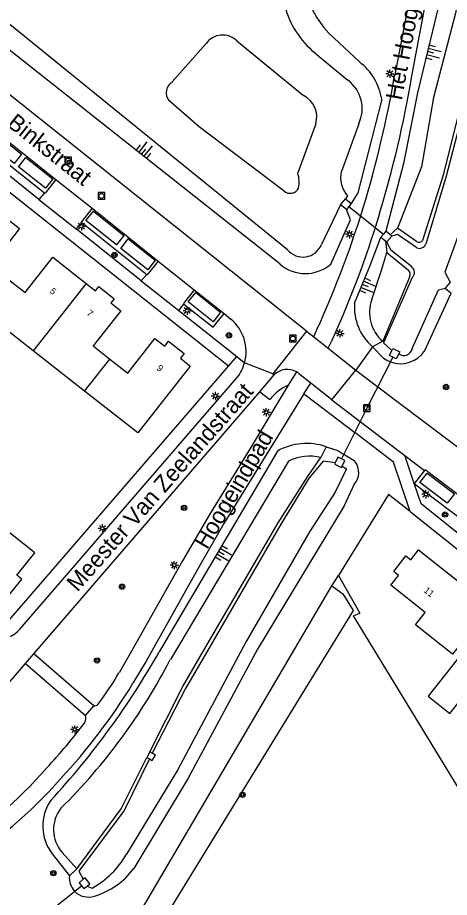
# Model space of a CAD drawing. Extents: x 135999 to 138000, y 396000 to 398501.
# Drawn here: x 137159.8 to 137225, y 398258.2 to 398390.9 of the extents above; entities that cross this region are included whole.
import ezdxf

# ---------------------------------------------------------------- set-up
doc = ezdxf.new("R2010")
doc.units = 0
for name, color, linetype in [('gg-afsc-hekwerk', 7, 'Continuous'), ('gg-anno-huisnummerreeks BGT', 7, 'Continuous'), ('gg-anno-openbare ruimte label', 7, 'Continuous'), ('gg-bbg-hoofdgebouw', 7, 'Continuous'), ('gg-bbg-tussenscheiding', 7, 'Continuous'), ('gg-knt-BGT kruinlijn', 7, 'Continuous'), ('gg-knt-bovenkant onderkant talud', 7, 'Continuous'), ('gg-knt-bronhoudergrens', 7, 'Continuous'), ('gg-knt-verharding', 7, 'Continuous'), ('gg-knt-verharding nz', 7, 'Continuous'), ('gg-kntw-bovenkant insteek waterloop', 7, 'Continuous'), ('gg-kntw-waterlijn', 7, 'Continuous'), ('gg-kwrk-duiker nz buis', 7, 'Continuous'), ('gg-kwrk-uitstroombak niveau min 01', 7, 'Continuous'), ('gt-grn-groengrens', 7, 'Continuous'), ('gt-grn-vlakafsluiter', 7, 'Continuous'), ('gt-grn-weggrens', 7, 'Continuous'), ('gt-symb-boom', 7, 'Continuous'), ('gt-symb-lichtmast', 7, 'Continuous'), ('gt-symb-rioolschacht', 7, 'Continuous'), ('gt-symb-talud symbool', 7, 'Continuous')]:
    doc.layers.add(name, color=color, linetype=linetype)

# ---------------------------------------------------------------- blocks, each defined once
blk = doc.blocks.new('gt0-LMAST')
at = {"layer": 'gt-symb-lichtmast'}
for p, q in [((-0.18, 0.17), (-0.45, 0.44)), ((-0.01, 0.25), (-0.01, 0.62)), ((0.17, 0.17), (0.44, 0.44)), ((-0.26, 0), (-0.63, 0)), ((-0.18, -0.18), (-0.45, -0.45)), ((-0.01, -0.25), (-0.01, -0.63)), ((0.44, -0.45), (0.17, -0.18)), ((0.24, 0), (0.62, 0))]:
    blk.add_line(p, q, dxfattribs=at)
blk.add_circle((-0.01, 0), 0.25, dxfattribs=at)
blk = doc.blocks.new('gt0-TALUD_1')
at = {"layer": 'gt-symb-talud symbool'}
for p, q in [((-1, -1), (-1, 0)), ((-0.5, -2), (-0.5, 0)), ((0, -1), (0, 0)), ((0.5, -2), (0.5, 0)), ((1, -1), (1, 0))]:
    blk.add_line(p, q, dxfattribs=at)
blk = doc.blocks.new('gt0-BOOM')
at = {"layer": 'gt-symb-boom'}
for radius in [0.4, 0.2]:
    blk.add_circle((0, 0), radius, dxfattribs=at)
blk = doc.blocks.new('gt0-RS')
at = {"layer": 'gt-symb-rioolschacht'}
blk.add_lwpolyline([(-0.5, -0.5), (0.5, -0.5), (0.5, 0.5), (-0.5, 0.5)], close=True, dxfattribs=at)
blk.add_circle((0, 0), 0.375, dxfattribs=at)

msp = doc.modelspace()

# ---------------------------------------------------------------- linework, layer by layer
at = {"layer": 'gg-afsc-hekwerk'}
for p, q in [((137210.25, 398310.05), (137208.24, 398306.76)), ((137208.24, 398306.76), (137211.49, 398301.1))]:
    msp.add_line(p, q, dxfattribs=at)
at = {"layer": 'gg-bbg-hoofdgebouw'}
msp.add_line((137169.92, 398334.58), (137162.16, 398340.65), dxfattribs=at)
for points in [[(137154.49, 398362.96), (137154.76, 398363.29), (137160.08, 398359.11), (137155.73, 398353.56), (137158.24, 398351.59)], [(137158.24, 398351.59), (137160.95, 398349.48), (137165.11, 398354.79), (137170.18, 398350.82)], [(137170.18, 398350.82), (137171.57, 398349.73), (137172.08, 398350.39), (137174.41, 398348.54), (137173.91, 398347.9), (137175.4, 398346.73), (137171.24, 398341.4), (137173.76, 398339.42)], [(137162.16, 398340.65), (137157.14, 398344.58), (137153.84, 398340.36), (137151.27, 398342.38), (137154.56, 398346.59), (137154.4, 398346.72)], [(137173.76, 398339.42), (137176.44, 398337.31), (137180.55, 398342.55), (137182.05, 398341.38), (137182.61, 398342.11), (137184.96, 398340.27), (137184.4, 398339.55), (137185.88, 398338.38), (137177.97, 398328.28), (137169.92, 398334.58)], [(137151.57, 398318.76), (137147.73, 398313.91), (137150.36, 398311.83), (137148.49, 398309.46), (137156.69, 398302.99), (137157.87, 398304.48), (137158.61, 398303.9), (137160.45, 398306.24), (137159.72, 398306.82), (137162.39, 398310.18), (137151.57, 398318.76)], [(137225.44, 398294.89), (137219.86, 398299.32), (137221.35, 398301.21), (137216.14, 398305.31), (137217.32, 398306.8), (137216.59, 398307.37), (137218.44, 398309.72), (137219.17, 398309.15), (137220.35, 398310.64), (137228.53, 398304.16), (137226.69, 398301.81), (137229.32, 398299.73), (137225.44, 398294.89)], [(137231.57, 398294.92), (137228.63, 398297.24), (137221.78, 398288.55), (137225.08, 398285.95), (137227.21, 398288.65), (137231.27, 398285.46)]]:
    msp.add_lwpolyline(points, dxfattribs=at)
at = {"layer": 'gg-bbg-tussenscheiding'}
for p, q in [((137170.18, 398350.82), (137162.16, 398340.65)), ((137169.92, 398334.58), (137173.76, 398339.42))]:
    msp.add_line(p, q, dxfattribs=at)
at = {"layer": 'gg-knt-BGT kruinlijn'}
for p, q in [((137206.82, 398388.58), (137211.42, 398384.26)), ((137199.05, 398325.55), (137181.19, 398295.27)), ((137165.04, 398264.8), (137167.64, 398261.48))]:
    msp.add_line(p, q, dxfattribs=at)
for points in [[(137199.39, 398353.79), (137157.59, 398386.86), (137153.79, 398390.4)], [(137214.8, 398378.63), (137211.18, 398364.52), (137210.18, 398362.88)], [(137207.09, 398353.73), (137210.06, 398360.41), (137209.44, 398361.99)]]:
    msp.add_lwpolyline(points, dxfattribs=at)
for centre, radius, start, end in [((137216.85, 398398.2), 13.9, 203.3675, 223.7869), ((137206.04, 398377.2), 8.87, 9.2232, 52.7223), ((137203.27, 398358.24), 5.91, 228.9239, 310.2281), ((137203.44, 398317.7), 9, 70.8855, 119.2358), ((137076.86, 398354.27), 119.86, 317.2116, 330.5094), ((137170.42, 398268.98), 6.81, 145.3, 217.8286)]:
    msp.add_arc(centre, radius, start, end, dxfattribs=at)
at = {"layer": 'gg-knt-bovenkant onderkant talud'}
for p, q in [((137200.55, 398355.93), (137155.84, 398392.13)), ((137205.05, 398385.32), (137209.68, 398381.49)), ((137211.3, 398374.92), (137208.69, 398367.73)), ((137209.61, 398364.07), (137209.3, 398363.61)), ((137208.56, 398362.72), (137205.69, 398356.73)), ((137200.71, 398324.04), (137182.87, 398294.1)), ((137166.53, 398264.99), (137168.76, 398262.51))]:
    msp.add_line(p, q, dxfattribs=at)
for points in [[(137229.74, 398412.13), (137225.94, 398391.6), (137222.62, 398378.91), (137220.76, 398368.41), (137217.17, 398359.18)], [(137225.99, 398404.19), (137223.18, 398392.06), (137220.19, 398379.58), (137218.07, 398368.93), (137215.4, 398358.72)], [(137210.67, 398347.88), (137213.02, 398353.52), (137214.67, 398357.83)], [(137213.27, 398348.41), (137214.78, 398352.97), (137215.54, 398355.49)]]:
    msp.add_lwpolyline(points, dxfattribs=at)
for centre, radius, start, end in [((137213.66, 398396.43), 14.05, 197.7585, 232.2357), ((137206.52, 398377.22), 5.31, 334.3288, 53.4518), ((137212.69, 398366.79), 4.12, 166.7716, 221.4186), ((137202.89, 398357.83), 3.01, 219.0988, 338.5578), ((137218.73, 398347.33), 8.08, 176.1616, 228.4596), ((137218.7, 398346.48), 5.76, 160.4703, 229.1596), ((137203.91, 398317.48), 7.3, 76.7015, 116.0175), ((137103.7, 398335.09), 89.15, 314.644, 332.6223), ((137170.51, 398268.44), 5.27, 142.2559, 220.9531)]:
    msp.add_arc(centre, radius, start, end, dxfattribs=at)
at = {"layer": 'gg-knt-bronhoudergrens'}
msp.add_lwpolyline([(137241.16, 398251.05), (137235.42, 398261.16), (137234.83, 398260.86), (137210.54, 398300.67)], dxfattribs=at)
at = {"layer": 'gg-knt-verharding'}
for p, q in [((137191.64, 398338.34), (137149.21, 398371.99)), ((137154.29, 398372.1), (137163.86, 398364.51)), ((137163.04, 398363.5), (137153.5, 398371.1)), ((137163.86, 398364.51), (137163.04, 398363.5)), ((137168.71, 398359.02), (137169.49, 398360.02)), ((137169.49, 398360.02), (137179.3, 398352.21)), ((137178.49, 398351.22), (137168.71, 398359.02)), ((137179.3, 398352.21), (137178.49, 398351.22)), ((137184.15, 398346.75), (137184.92, 398347.73)), ((137184.15, 398346.75), (137192.91, 398339.8)), ((137190.98, 398346.31), (137192.02, 398345.47)), ((137203.44, 398343.64), (137198.33, 398337.21)), ((137203.44, 398343.64), (137204.51, 398342.8)), ((137204.51, 398342.8), (137206.71, 398341.06)), ((137206.71, 398341.06), (137210.88, 398337.77)), ((137192.91, 398339.8), (137194.08, 398338.88)), ((137157.25, 398298.53), (137191.64, 398338.34)), ((137198.33, 398337.21), (137198.56, 398337.03)), ((137201.89, 398337.49), (137200.67, 398335.49)), ((137202.27, 398337.22), (137202.2, 398337.28)), ((137204.06, 398335.8), (137202.27, 398337.22)), ((137207.27, 398333.27), (137210.88, 398337.77)), ((137210.88, 398337.77), (137214.2, 398335.25)), ((137160.21, 398298.71), (137192.93, 398336.58)), ((137203.04, 398334.16), (137204.06, 398335.8)), ((137162.27, 398294.96), (137196.38, 398334.51)), ((137196.38, 398334.51), (137197.88, 398333.34)), ((137214.2, 398335.25), (137258.61, 398301.61)), ((137216.58, 398323.85), (137210.7, 398328.33)), ((137218.26, 398324.9), (137221.26, 398322.62)), ((137219.7, 398320.64), (137218.26, 398324.9)), ((137219.07, 398316.43), (137216.58, 398323.85)), ((137221.26, 398322.62), (137219.7, 398320.64)), ((137219.7, 398320.64), (137233.32, 398310.33)), ((137171.33, 398287.12), (137162.27, 398294.96)), ((137154.33, 398285.78), (137160.98, 398293.48)), ((137160.98, 398293.48), (137170.04, 398285.64))]:
    msp.add_line(p, q, dxfattribs=at)
for points in [[(137224.82, 398423.19), (137224.37, 398420.23), (137218.57, 398391.74), (137216.75, 398382.32)], [(137219.29, 398381.88), (137221.35, 398392.75), (137225.3, 398411.89)], [(137203.44, 398343.64), (137143.28, 398391.48), (137142.81, 398391.89), (137142.39, 398392.36)], [(137184.92, 398347.73), (137189.35, 398344.23), (137190.98, 398346.31)], [(137200.67, 398335.49), (137194.9, 398325.95), (137188.88, 398316.12), (137184.72, 398308.97), (137177.01, 398295.34), (137175.12, 398292.08)], [(137207.27, 398333.27), (137204.56, 398335.41), (137204.06, 398335.8)], [(137203.04, 398334.16), (137197.19, 398324.75), (137190.95, 398314.64), (137186.98, 398307.68), (137179.2, 398293.86), (137177.23, 398290.51)], [(137203.04, 398334.16), (137203.38, 398333.92), (137210.7, 398328.33)], [(137231.95, 398308.61), (137220.72, 398317.59), (137219.7, 398320.64)], [(137219.07, 398316.43), (137280.31, 398267.58), (137281.52, 398269.1)]]:
    msp.add_lwpolyline(points, dxfattribs=at)
for centre, radius, start, end in [((137053.31, 398410.5), 165.85, 343.0314, 350.2161), ((137052.39, 398410.38), 169.31, 343.1948, 350.3095), ((137063.46, 398408.19), 155.47, 335.1274, 342.7554), ((137074.52, 398403.14), 146.04, 334.8439, 343.4042), ((137187.86, 398340.55), 6.44, 344.9123, 49.7166), ((137187.85, 398340.56), 6.45, 321.9087, 344.8814), ((137200.52, 398335.17), 2.7, 59.4792, 136.4533), ((137200.49, 398335.13), 2.75, 51.4732, 59.3852), ((137203.7, 398328.67), 7.46, 113.9122, 141.2507), ((137156.98, 398301.48), 4.26, 259.2649, 319.423), ((137130.49, 398318.5), 51.86, 323.0461, 329.3682), ((137101.33, 398336.82), 88.91, 316.9259, 328.6141), ((137171.36, 398288.02), 0.904, 267.9923, 309.6111), ((137168.5, 398285.18), 1.61, 339.8059, 16.5754), ((137088.96, 398346.82), 102.16, 317.424, 322.4977), ((137113.43, 398322.12), 67.45, 302.1175, 318.8122), ((137113.8, 398322), 69.72, 302.0302, 318.8151)]:
    msp.add_arc(centre, radius, start, end, dxfattribs=at)
at = {"layer": 'gg-knt-verharding nz'}
for p, q in [((137155.85, 398374.26), (137165.58, 398366.51)), ((137165.58, 398366.51), (137171.06, 398362.18)), ((137163.04, 398363.5), (137168.71, 398359.02)), ((137171.06, 398362.18), (137181.04, 398354.22)), ((137181.04, 398354.22), (137186.49, 398349.89)), ((137178.49, 398351.22), (137184.15, 398346.75)), ((137186.49, 398349.89), (137190.98, 398346.31)), ((137196.38, 398334.51), (137198.56, 398337.03)), ((137207.27, 398333.27), (137211.55, 398330.01)), ((137211.55, 398330.01), (137218.26, 398324.9)), ((137160.98, 398293.48), (137162.27, 398294.96))]:
    msp.add_line(p, q, dxfattribs=at)
for points in [[(137154.92, 398372.41), (137156.05, 398373.83), (137160.41, 398370.35), (137159.3, 398368.94), (137154.92, 398372.41)], [(137159.95, 398368.41), (137161.07, 398369.83), (137165.14, 398366.61), (137164.02, 398365.21), (137159.95, 398368.41)], [(137165.58, 398366.51), (137163.95, 398364.44), (137163.86, 398364.51)], [(137171.06, 398362.18), (137169.4, 398360.09), (137169.49, 398360.02)], [(137170.13, 398360.34), (137171.26, 398361.73), (137175.87, 398358.08), (137174.75, 398356.64), (137170.13, 398360.34)], [(137175.39, 398356.13), (137176.5, 398357.55), (137180.57, 398354.33), (137179.47, 398352.9), (137175.39, 398356.13)], [(137181.04, 398354.22), (137179.39, 398352.14), (137179.3, 398352.21)], [(137186.49, 398349.89), (137184.84, 398347.8), (137184.92, 398347.73)], [(137185.57, 398348.07), (137186.7, 398349.46), (137190.45, 398346.48), (137189.34, 398345.05), (137185.57, 398348.07)], [(137221.63, 398322.23), (137225.76, 398319.1), (137224.66, 398317.68), (137220.53, 398320.81), (137221.63, 398322.23)], [(137235.05, 398312.34), (137221.34, 398322.73), (137221.26, 398322.62)]]:
    msp.add_lwpolyline(points, dxfattribs=at)
at = {"layer": 'gg-kntw-bovenkant insteek waterloop'}
for p, q in [((137217.17, 398359.18), (137216.08, 398358.17)), ((137220.05, 398357.16), (137217.17, 398359.18)), ((137215.35, 398357.27), (137215.54, 398355.49)), ((137215.54, 398355.49), (137218.83, 398352.85)), ((137218.98, 398351.78), (137214.93, 398342.13)), ((137221.27, 398340.74), (137225.25, 398349.39)), ((137214.93, 398342.13), (137213.37, 398341.28)), ((137206.39, 398326.2), (137205.59, 398324.59)), ((137210.75, 398323.95), (137209.04, 398325.03)), ((137174.82, 398250.07), (137207.26, 398305.22)), ((137168.76, 398262.51), (137167.64, 398261.48))]:
    msp.add_line(p, q, dxfattribs=at)
for points in [[(137232.71, 398411.52), (137229.09, 398390.96), (137226.73, 398377.9), (137224.08, 398367.18), (137220.96, 398357.3)], [(137213.37, 398341.28), (137215.06, 398339.55), (137215.56, 398339.24), (137216.1, 398339)], [(137206.39, 398326.2), (137208.13, 398325.61), (137209.04, 398325.03)], [(137179.79, 398280.15), (137184.78, 398290.03), (137188.79, 398296.98), (137199.13, 398314.73), (137203.58, 398321.67), (137205.59, 398324.59)], [(137210.63, 398320.55), (137209.09, 398317.28), (137196.02, 398295.67), (137185.56, 398276.18), (137177.34, 398262.57)], [(137207.26, 398305.22), (137208.92, 398304.02), (137210.48, 398301.47), (137176.91, 398246.82)], [(137168.76, 398262.51), (137175.46, 398271.58), (137179.32, 398279.32)]]:
    msp.add_lwpolyline(points, dxfattribs=at)
for centre, radius, start, end in [((137220.42, 398357.76), 0.705, 237.5898, 319.686), ((137218.14, 398352.21), 0.94, 333.1956, 43.3944), ((137217.6, 398343.11), 4.38, 249.9604, 327.1087), ((137208.64, 398322.32), 2.67, 318.2436, 37.5491), ((137168.14, 398269.38), 11.45, 286.6535, 323.4526), ((137170.49, 398261.13), 2.87, 172.9689, 223.6799), ((137170.49, 398261.13), 2.87, 223.7247, 288.9308)]:
    msp.add_arc(centre, radius, start, end, dxfattribs=at)
at = {"layer": 'gg-kntw-waterlijn'}
msp.add_line((137170.29, 398259.92), (137171.06, 398259.62), dxfattribs=at)
for points in [[(137233.53, 398411.42), (137229.65, 398390.87), (137227.31, 398377.85), (137224.53, 398367.04), (137221.42, 398356.76)], [(137228.87, 398367.01), (137227, 398359.97), (137224.33, 398352.55), (137225.12, 398351.03)], [(137220.07, 398356.22), (137217.17, 398358.24), (137216.29, 398357.99)], [(137219.27, 398353.37), (137216.16, 398355.84), (137215.56, 398357.1)], [(137219.38, 398351.71), (137215.06, 398341.9), (137216.33, 398340.72)], [(137219.41, 398341.1), (137223.33, 398349.87), (137224.37, 398350.13)], [(137207.77, 398323.77), (137205.95, 398324.03), (137203.83, 398321.51), (137199.57, 398314.51), (137189.24, 398296.7), (137185.17, 398289.74), (137180.15, 398279.95)], [(137208.82, 398323.27), (137209.45, 398322.87), (137207.75, 398319.37), (137203.87, 398313.37), (137194.33, 398296.83), (137183.95, 398277.42), (137176.24, 398264.71)], [(137179.71, 398279.1), (137175.91, 398271.31), (137169.08, 398262.16), (137169.73, 398260.95)]]:
    msp.add_lwpolyline(points, dxfattribs=at)
for centre, radius, start, end in [((137220.48, 398357.13), 1, 245.7934, 338.542), ((137218.68, 398352.5), 1.05, 311.4663, 55.9143), ((137218.09, 398341.3), 1.33, 235.6872, 351.2998), ((137164.55, 398271.4), 13.46, 298.9248, 330.1931)]:
    msp.add_arc(centre, radius, start, end, dxfattribs=at)
at = {"layer": 'gg-kwrk-duiker nz buis'}
for p, q in [((137209.81, 398362.43), (137215.04, 398358.28)), ((137160.33, 398252.68), (137169.46, 398259.98))]:
    msp.add_line(p, q, dxfattribs=at)
msp.add_lwpolyline([(137216.47, 398339.73), (137212.52, 398332.04), (137208.7, 398324.36)], dxfattribs=at)
at = {"layer": 'gg-kwrk-uitstroombak niveau min 01'}
for p, q in [((137208.56, 398362.72), (137209.3, 398363.61)), ((137209.3, 398363.61), (137210.18, 398362.88)), ((137209.44, 398361.99), (137208.56, 398362.72)), ((137209.81, 398362.43), (137209.44, 398361.99)), ((137210.18, 398362.88), (137209.81, 398362.43)), ((137215.04, 398358.28), (137214.67, 398357.83)), ((137215.4, 398358.72), (137215.04, 398358.28)), ((137216.08, 398358.17), (137215.4, 398358.72)), ((137215.56, 398357.1), (137216.29, 398357.99)), ((137216.29, 398357.99), (137216.08, 398358.17)), ((137214.67, 398357.83), (137215.35, 398357.27)), ((137215.35, 398357.27), (137215.56, 398357.1)), ((137225.12, 398351.03), (137224.37, 398350.13)), ((137224.37, 398350.13), (137225.25, 398349.39)), ((137179.79, 398280.15), (137179.32, 398279.32)), ((137180.15, 398279.95), (137179.79, 398280.15)), ((137179.32, 398279.32), (137179.71, 398279.1))]:
    msp.add_line(p, q, dxfattribs=at)
for points in [[(137216.47, 398339.73), (137215.96, 398339.99), (137216.33, 398340.72)], [(137216.33, 398340.72), (137216.48, 398341.02), (137217.5, 398340.5), (137217.35, 398340.2)], [(137217.35, 398340.2), (137216.98, 398339.47), (137216.47, 398339.73)], [(137207.77, 398323.77), (137207.68, 398323.57), (137208.73, 398323.07), (137208.82, 398323.27)], [(137208.7, 398324.36), (137208.17, 398324.61), (137207.77, 398323.77)], [(137208.82, 398323.27), (137209.23, 398324.11), (137208.7, 398324.36)], [(137179.71, 398279.1), (137180.15, 398278.86), (137180.61, 398279.69), (137180.15, 398279.95)], [(137170.29, 398259.92), (137170.71, 398260.28), (137169.99, 398261.16), (137169.73, 398260.95)], [(137169.73, 398260.95), (137169.1, 398260.42), (137169.46, 398259.98)], [(137169.46, 398259.98), (137169.83, 398259.54), (137170.29, 398259.92)]]:
    msp.add_lwpolyline(points, dxfattribs=at)
at = {"layer": 'gt-grn-groengrens'}
for p, q in [((137192.91, 398387.44), (137202.96, 398379.18)), ((137183.17, 398381.23), (137188.26, 398387.03)), ((137204.82, 398374.93), (137202.11, 398367.5)), ((137213.37, 398341.28), (137210.88, 398337.77))]:
    msp.add_line(p, q, dxfattribs=at)
for points in [[(137200.04, 398364.76), (137187.22, 398374.48), (137182.63, 398378.43)], [(137219.07, 398316.43), (137215.82, 398319.02), (137210.25, 398310.05)]]:
    msp.add_lwpolyline(points, dxfattribs=at)
for centre, radius, start, end in [((137190.76, 398385.25), 3.07, 45.5442, 144.5314), ((137184.16, 398379.58), 1.92, 121.0099, 216.781), ((137201.42, 398375.97), 3.56, 342.9305, 64.4313), ((137197.77, 398366.15), 4.55, 348.1835, 17.3666), ((137200.94, 398365.89), 1.45, 231.6064, 332.033)]:
    msp.add_arc(centre, radius, start, end, dxfattribs=at)
at = {"layer": 'gt-grn-vlakafsluiter'}
for p, q in [((137207.26, 398305.22), (137208.24, 398306.76)), ((137210.54, 398300.67), (137211.49, 398301.1)), ((137170.04, 398285.64), (137171.33, 398287.12))]:
    msp.add_line(p, q, dxfattribs=at)
at = {"layer": 'gt-grn-weggrens'}
for p, q in [((137191.64, 398338.34), (137192.91, 398339.8)), ((137198.33, 398337.21), (137194.08, 398338.88))]:
    msp.add_line(p, q, dxfattribs=at)

# ---------------------------------------------------------------- block references
at = {"layer": 'gt-symb-boom'}
for p in [(137174.44, 398355.13), (137191.72, 398343.02), (137224.49, 398335.23), (137184.94, 398316.98), (137224.34, 398315.97), (137175.58, 398305.08), (137171.8, 398293.96), (137193.76, 398273.69), (137165.22, 398261.87)]:
    msp.add_blockref('gt0-BOOM', p, dxfattribs=at)
at = {"layer": 'gt-symb-lichtmast'}
for p in [(137216.01, 398382.47), (137169.46, 398359.47), (137209.93, 398358.27), (137185.42, 398346.73), (137208.47, 398343.31), (137189.68, 398333.85), (137197.37, 398331.41), (137221.46, 398319.03), (137172.62, 398313.89), (137183.47, 398308.34), (137168.44, 398283.55)]:
    msp.add_blockref('gt0-LMAST', p, dxfattribs=at)
at = {"layer": 'gt-symb-rioolschacht'}
for p in [(137167.44, 398369.38), (137172.47, 398364.05), (137201.37, 398342.53), (137212.52, 398332.04)]:
    msp.add_blockref('gt0-RS', p, dxfattribs=at)
at = {"layer": 'gt-symb-talud symbool'}
for p, xscale, yscale, rotation in [((137221.68, 398385.82), 1.0003779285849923, 1.0003779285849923, 74.93576605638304), ((137178.49, 398370.33), 1.0001484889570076, 1.0001484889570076, 141.61754266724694), ((137211.84, 398350.7), 0.9996924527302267, 0.9996924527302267, 67.41099611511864), ((137190.12, 398310.41), 0.9996924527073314, 0.9996924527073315, 59.458901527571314)]:
    msp.add_blockref('gt0-TALUD_1', p, dxfattribs=dict(at, xscale=xscale, yscale=yscale, rotation=rotation))

# ---------------------------------------------------------------- texts
at = {"layer": 'gg-anno-huisnummerreeks BGT'}
for s, rotation, p in [('5', 321.9, (137164.57, 398349.5)), ('7', 321.6, (137170.15, 398346.18)), ('9', 322, (137180.71, 398337.88)), ('11', 321.6, (137221.04, 398304.36))]:
    msp.add_text(s, height=1, rotation=rotation, dxfattribs=at).set_placement(p)
at = {"layer": 'gg-anno-openbare ruimte label'}
for s, rotation, p in [('Het Hoogeind', 79.6, (137217.81, 398378.37)), ('Meester Binkstraat', 321.6, (137147.88, 398382.77)), ('Meester Van Zeelandstraat', 48.6, (137168.86, 398304.19)), ('Hoogeindpad', 59.5, (137188.42, 398310.58))]:
    msp.add_text(s, height=2.5, rotation=rotation, dxfattribs=at).set_placement(p)

doc.saveas('drawing.dxf')
